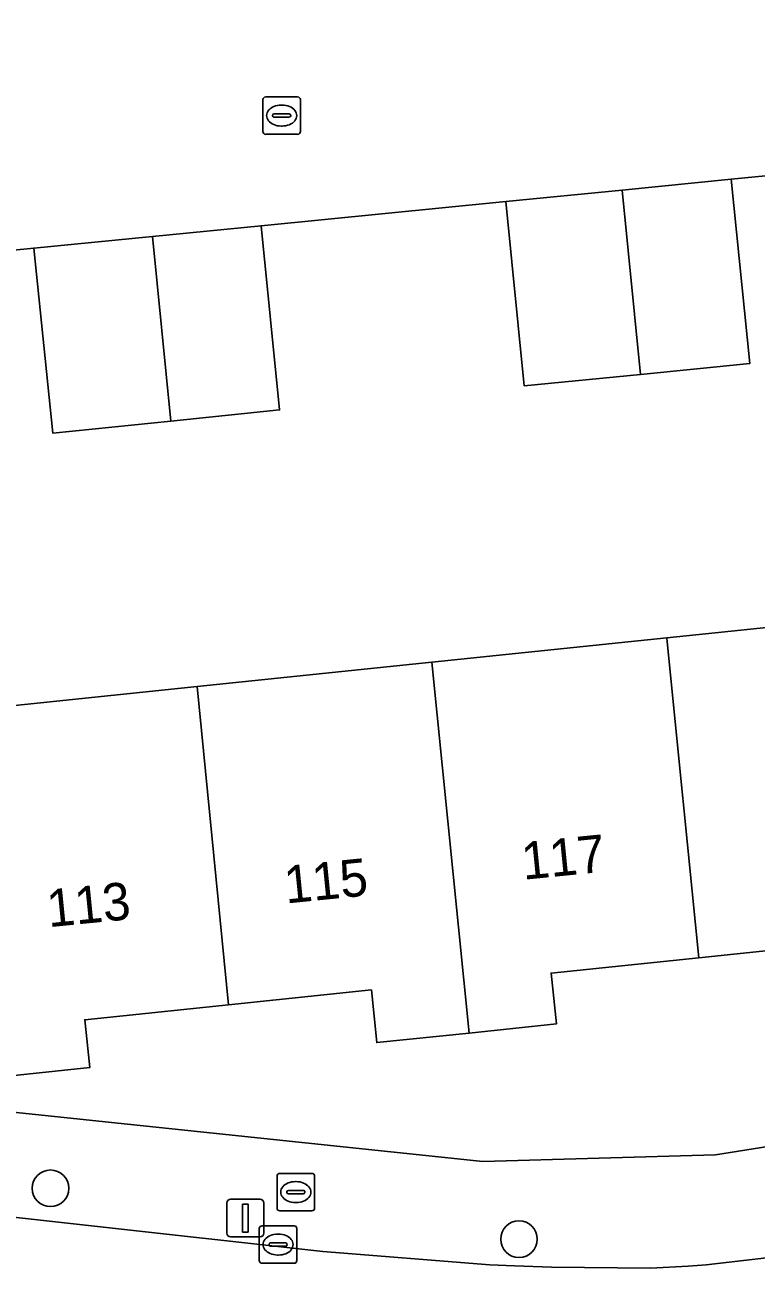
# Model space of a CAD drawing. Extents: x 158455 to 159797, y 387218 to 388672.
# Drawn here: x 159133.55 to 159153.06, y 387999.91 to 388033.08 of the extents above; entities that cross this region are included whole.
import ezdxf

# ---------------------------------------------------------------- set-up
doc = ezdxf.new("R2010")
doc.units = 0
for name, color, linetype in [('IMGEO_Boom', 7, 'Continuous'), ('IMGEO_Brandkraan', 7, 'Continuous'), ('IMGEO_Erf', 7, 'Continuous'), ('IMGEO_Kolk', 7, 'Continuous'), ('IMGEO_Lichtmast', 7, 'Continuous'), ('IMGEO_Muur', 7, 'Continuous'), ('IMGEO_Pand', 7, 'Continuous'), ('IMGEO_Pand_nummerreeks', 7, 'Continuous'), ('IMGEO_Rijbaan_lokaal_open', 7, 'Continuous'), ('IMGEO_Voetpad_open', 7, 'Continuous')]:
    doc.layers.add(name, color=color, linetype=linetype)

msp = doc.modelspace()

# ---------------------------------------------------------------- linework, layer by layer
at = {"layer": 'IMGEO_Boom'}
for centre in [(159134.237, 388002.035), (159146.736, 388000.678)]:
    msp.add_circle(centre, 0.489, dxfattribs=at)
at = {"layer": 'IMGEO_Brandkraan'}
for p, q in [((159140.357, 388002.434), (159141.209, 388002.434)), ((159140.282, 388001.508), (159140.282, 388002.36)), ((159140.77, 388002.214), (159140.795, 388002.214)), ((159141.283, 388002.36), (159141.283, 388001.508)), ((159140.541, 388001.928), (159140.541, 388001.94)), ((159140.979, 388001.891), (159140.581, 388001.891)), ((159140.584, 388001.977), (159140.982, 388001.977)), ((159141.025, 388001.94), (159141.025, 388001.928)), ((159141.209, 388001.434), (159140.357, 388001.434)), ((159140.793, 388001.654), (159140.768, 388001.654))]:
    msp.add_line(p, q, dxfattribs=at)
for points in [[(159140.357, 388002.434), (159141.209, 388002.434)], [(159140.282, 388001.508), (159140.282, 388002.36)], [(159141.283, 388002.36), (159141.283, 388001.508)], [(159141.209, 388001.434), (159140.357, 388001.434)]]:
    msp.add_lwpolyline(points, dxfattribs=at)
for centre, radius, start, end in [((159140.359, 388002.358), 0.0765, 91.552, 178.448), ((159140.359, 388002.358), 0.0765, 91.552, 178.448), ((159141.207, 388002.358), 0.0765, 1.552, 88.448), ((159141.207, 388002.358), 0.0765, 1.552, 88.448), ((159140.581, 388001.937), 0.0403, 85.8775, 175.7526), ((159140.578, 388001.927), 0.0366, 178.938, 274.7102), ((159140.982, 388001.934), 0.043, 264.8664, 352.4533), ((159140.986, 388001.939), 0.0386, 1.7309, 96.639), ((159140.359, 388001.51), 0.0765, 181.552, 268.448), ((159140.359, 388001.51), 0.0765, 181.552, 268.448), ((159141.207, 388001.51), 0.0765, 271.552, 358.448), ((159141.207, 388001.51), 0.0765, 271.552, 358.448)]:
    msp.add_arc(centre, radius, start, end, dxfattribs=at)
for centre, major_axis, ratio, start_param, end_param in [((159140.769, 388001.934), (-0.387, 0.002), 0.722429, 4.712389, 7.853982), ((159140.794, 388001.934), (-0.39, 0.002), 0.717154, 1.570796, 4.712389)]:
    msp.add_ellipse(centre, major_axis=major_axis, ratio=ratio, start_param=start_param, end_param=end_param, dxfattribs=at)
at = {"layer": 'IMGEO_Erf'}
for points in [[(159165.608, 388009.552), (159164.079, 388025.143), (159162.543, 388024.994), (159159.313, 388024.675), (159158.823, 388029.592), (159155.597, 388029.274), (159152.4, 388028.958), (159152.893, 388024.042), (159149.976, 388023.754), (159146.875, 388023.447), (159146.382, 388028.364), (159139.857, 388027.72), (159140.35, 388022.803), (159137.448, 388022.507), (159134.296, 388022.186), (159133.793, 388027.122), (159130.624, 388026.809)], [(159131.661, 388014.747), (159138.148, 388015.421), (159144.412, 388016.072), (159150.679, 388016.722), (159156.945, 388017.373), (159158.261, 388017.51), (159163.234, 388018.027), (159164.124, 388009.46), (159160.107, 388009.043), (159160.248, 388007.685), (159157.943, 388007.445), (159155.409, 388007.182), (159155.265, 388008.574), (159151.533, 388008.186), (159147.593, 388007.777), (159147.734, 388006.42), (159145.407, 388006.178), (159142.943, 388005.922), (159142.797, 388007.329), (159138.986, 388006.933), (159135.151, 388006.534), (159135.284, 388005.258), (159132.676, 388004.987)], [(159121.896, 388005.262), (159145.774, 388002.751), (159151.982, 388002.932), (159156.953, 388003.717), (159160.847, 388004.687), (159163.692, 388005.681), (159164.516, 388006.276)]]:
    msp.add_lwpolyline(points, dxfattribs=at)
at = {"layer": 'IMGEO_Kolk'}
for p, q in [((159139.904, 388030.232), (159139.904, 388031.084)), ((159139.979, 388031.158), (159140.831, 388031.158)), ((159140.905, 388031.084), (159140.905, 388030.232)), ((159140.163, 388030.652), (159140.163, 388030.664)), ((159140.206, 388030.701), (159140.604, 388030.701)), ((159140.392, 388030.938), (159140.417, 388030.938)), ((159140.647, 388030.664), (159140.647, 388030.652)), ((159140.601, 388030.615), (159140.203, 388030.615)), ((159140.415, 388030.378), (159140.39, 388030.378)), ((159140.831, 388030.158), (159139.979, 388030.158)), ((159139.808, 388000.108), (159139.808, 388000.96)), ((159139.883, 388001.034), (159140.735, 388001.034)), ((159140.296, 388000.814), (159140.321, 388000.814)), ((159140.809, 388000.96), (159140.809, 388000.108)), ((159140.067, 388000.528), (159140.067, 388000.54)), ((159140.505, 388000.491), (159140.107, 388000.491)), ((159140.11, 388000.577), (159140.508, 388000.577)), ((159140.551, 388000.54), (159140.551, 388000.528)), ((159140.319, 388000.254), (159140.294, 388000.254)), ((159140.735, 388000.034), (159139.883, 388000.034))]:
    msp.add_line(p, q, dxfattribs=at)
for points in [[(159139.904, 388030.232), (159139.904, 388031.084)], [(159139.979, 388031.158), (159140.831, 388031.158)], [(159140.905, 388031.084), (159140.905, 388030.232)], [(159140.831, 388030.158), (159139.979, 388030.158)], [(159139.808, 388000.108), (159139.808, 388000.96)], [(159139.883, 388001.034), (159140.735, 388001.034)], [(159140.809, 388000.96), (159140.809, 388000.108)], [(159140.735, 388000.034), (159139.883, 388000.034)]]:
    msp.add_lwpolyline(points, dxfattribs=at)
for centre, radius, start, end in [((159139.981, 388031.082), 0.0765, 91.552, 178.448), ((159139.981, 388031.082), 0.0765, 91.552, 178.448), ((159140.829, 388031.082), 0.0765, 1.552, 88.448), ((159140.829, 388031.082), 0.0765, 1.552, 88.448), ((159140.203, 388030.661), 0.0403, 85.8775, 175.7526), ((159140.2, 388030.651), 0.0366, 178.938, 274.7102), ((159140.604, 388030.658), 0.043, 264.8664, 352.4533), ((159140.608, 388030.663), 0.0386, 1.7309, 96.639), ((159139.981, 388030.234), 0.0765, 181.552, 268.448), ((159139.981, 388030.234), 0.0765, 181.552, 268.448), ((159140.829, 388030.234), 0.0765, 271.552, 358.448), ((159140.829, 388030.234), 0.0765, 271.552, 358.448), ((159139.885, 388000.958), 0.0765, 91.552, 178.448), ((159139.885, 388000.958), 0.0765, 91.552, 178.448), ((159140.733, 388000.958), 0.0765, 1.552, 88.448), ((159140.733, 388000.958), 0.0765, 1.552, 88.448), ((159140.107, 388000.537), 0.0403, 85.8775, 175.7526), ((159140.104, 388000.527), 0.0366, 178.938, 274.7102), ((159140.508, 388000.534), 0.043, 264.8664, 352.4533), ((159140.512, 388000.539), 0.0386, 1.7309, 96.639), ((159139.885, 388000.11), 0.0765, 181.552, 268.448), ((159139.885, 388000.11), 0.0765, 181.552, 268.448), ((159140.733, 388000.11), 0.0765, 271.552, 358.448), ((159140.733, 388000.11), 0.0765, 271.552, 358.448)]:
    msp.add_arc(centre, radius, start, end, dxfattribs=at)
for centre, major_axis, ratio, start_param, end_param in [((159140.391, 388030.658), (-0.387, 0.002), 0.722429, 4.712389, 7.853982), ((159140.416, 388030.658), (-0.39, 0.002), 0.717154, 1.570796, 4.712389), ((159140.295, 388000.534), (-0.387, 0.002), 0.722429, 4.712389, 7.853982), ((159140.32, 388000.534), (-0.39, 0.002), 0.717154, 1.570796, 4.712389)]:
    msp.add_ellipse(centre, major_axis=major_axis, ratio=ratio, start_param=start_param, end_param=end_param, dxfattribs=at)
at = {"layer": 'IMGEO_Lichtmast'}
for p, q in [((159138.94, 388000.841), (159138.94, 388001.641)), ((159138.94, 388001.641), (159138.94, 388000.841)), ((159139.04, 388001.741), (159139.83, 388001.741)), ((159139.83, 388001.741), (159139.04, 388001.741)), ((159139.93, 388001.641), (159139.93, 388000.841)), ((159139.93, 388000.841), (159139.93, 388001.641)), ((159139.83, 388000.741), (159139.04, 388000.741)), ((159139.04, 388000.741), (159139.83, 388000.741))]:
    msp.add_line(p, q, dxfattribs=at)
msp.add_lwpolyline([(159139.36, 388001.616), (159139.51, 388001.616), (159139.51, 388000.866), (159139.36, 388000.866), (159139.36, 388001.616)], dxfattribs=at)
for centre, start, end in [((159139.04, 388001.641), 90, 180), ((159139.04, 388001.641), 90, 180), ((159139.83, 388001.641), 0, 90), ((159139.83, 388001.641), 360, 90), ((159139.04, 388000.841), 180, 270), ((159139.04, 388000.841), 180, 270), ((159139.83, 388000.841), 270, 0), ((159139.83, 388000.841), 270, 0)]:
    msp.add_arc(centre, 0.1, start, end, dxfattribs=at)
at = {"layer": 'IMGEO_Muur'}
for points in [[(159146.382, 388028.364), (159139.857, 388027.72)], [(159133.793, 388027.122), (159130.624, 388026.809)]]:
    msp.add_lwpolyline(points, dxfattribs=at)
at = {"layer": 'IMGEO_Pand'}
for points in [[(159149.485, 388028.67), (159149.976, 388023.754), (159152.893, 388024.042), (159152.4, 388028.958)], [(159149.485, 388028.67), (159146.382, 388028.364), (159146.875, 388023.447), (159149.976, 388023.754)], [(159136.962, 388027.434), (159137.448, 388022.507), (159140.35, 388022.803), (159139.857, 388027.72)], [(159136.962, 388027.434), (159133.793, 388027.122), (159134.296, 388022.186), (159137.448, 388022.507)], [(159151.533, 388008.186), (159155.265, 388008.574), (159155.409, 388007.182), (159157.943, 388007.445), (159156.958, 388017.245), (159156.945, 388017.373), (159150.679, 388016.722), (159150.69, 388016.617)], [(159145.407, 388006.178), (159147.734, 388006.42), (159147.593, 388007.777), (159151.533, 388008.186), (159150.69, 388016.617), (159150.679, 388016.722), (159144.412, 388016.072)], [(159145.407, 388006.178), (159144.412, 388016.072), (159138.148, 388015.421), (159138.986, 388006.933), (159142.797, 388007.329), (159142.943, 388005.922)], [(159138.148, 388015.421), (159131.661, 388014.747), (159131.882, 388012.623), (159132.159, 388009.961), (159132.676, 388004.987), (159135.284, 388005.258), (159135.151, 388006.534), (159138.986, 388006.933)]]:
    msp.add_lwpolyline(points, close=True, dxfattribs=at)
at = {"layer": 'IMGEO_Rijbaan_lokaal_open'}
for points in [[(159130.624, 388026.809), (159133.793, 388027.122), (159136.962, 388027.434), (159139.857, 388027.72), (159146.382, 388028.364), (159149.485, 388028.67), (159152.4, 388028.958), (159155.597, 388029.274), (159158.823, 388029.592), (159162.049, 388029.911), (159161.438, 388036.002), (159158.407, 388035.706), (159155.039, 388035.378), (159151.945, 388035.076), (159148.877, 388034.776), (159145.884, 388034.484), (159139.41, 388033.852), (159136.26, 388033.545), (159135.779, 388038.338), (159133.681, 388038.133), (159133.513, 388039.825)], [(159154.336, 388000.295), (159151.726, 387999.996), (159151.249, 387999.961), (159150.24, 387999.905), (159147.606, 387999.932), (159146.62, 387999.966), (159145.955, 387999.996), (159141.502, 388000.352), (159122.662, 388002.443)]]:
    msp.add_lwpolyline(points, dxfattribs=at)
at = {"layer": 'IMGEO_Voetpad_open'}
for points in [[(159164.516, 388006.276), (159163.692, 388005.681), (159160.847, 388004.687), (159156.953, 388003.717), (159151.982, 388002.932), (159145.774, 388002.751), (159121.896, 388005.262)], [(159122.662, 388002.443), (159141.502, 388000.352), (159145.955, 387999.996), (159146.62, 387999.966), (159147.606, 387999.932), (159150.24, 387999.905), (159151.249, 387999.961), (159151.726, 387999.996), (159154.336, 388000.295)]]:
    msp.add_lwpolyline(points, dxfattribs=at)

# ---------------------------------------------------------------- texts
at = {"layer": 'IMGEO_Pand_nummerreeks'}
for s, p in [('117', (159146.854, 388010.266)), ('115', (159140.522, 388009.633)), ('113', (159134.19, 388009))]:
    msp.add_text(s, height=1, rotation=5.7088, dxfattribs=at).set_placement(p)

doc.saveas('drawing.dxf')
